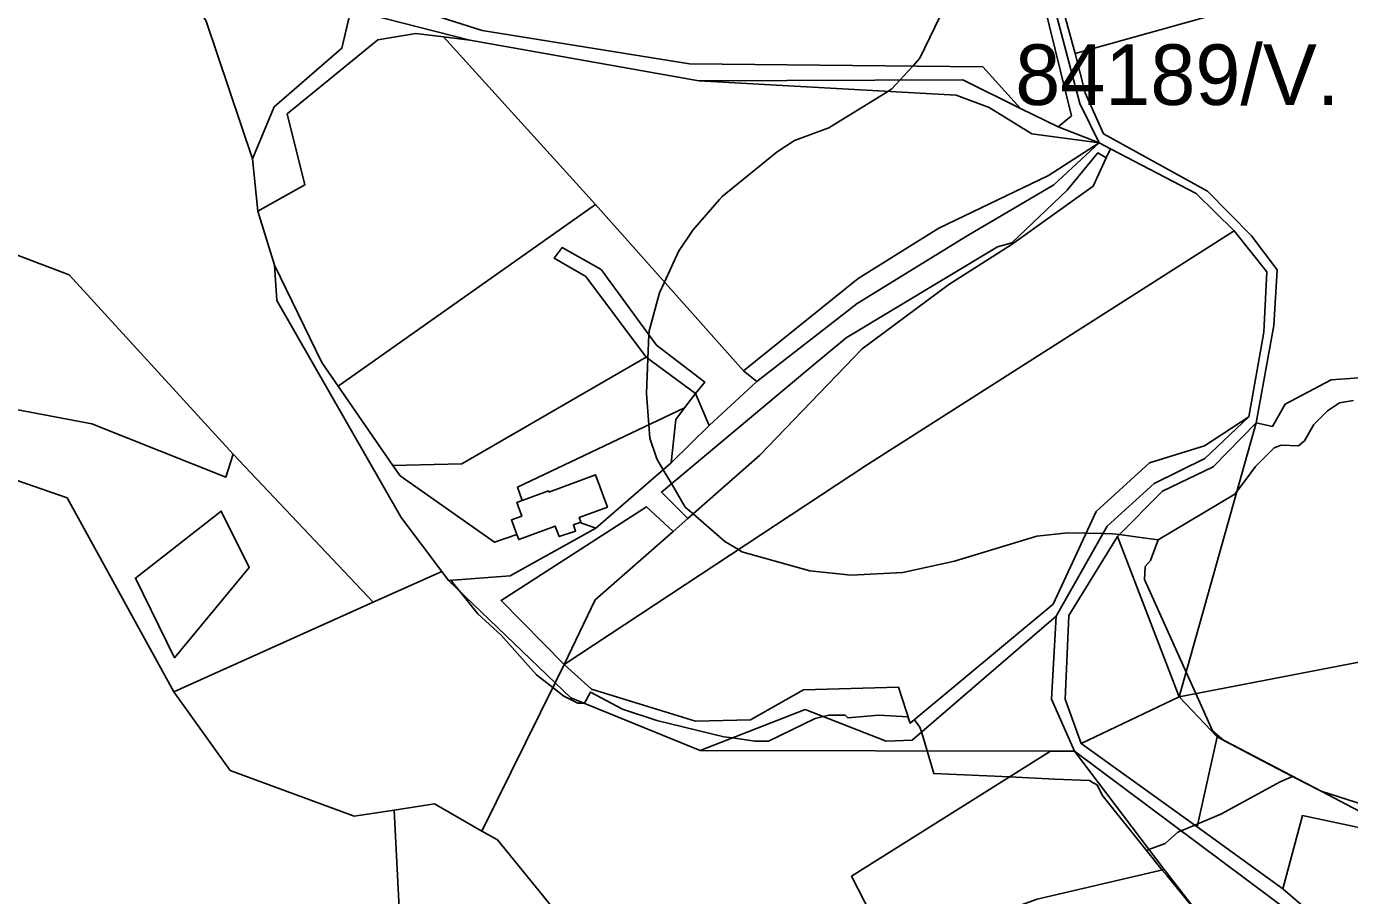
# Model space of a CAD drawing. Extents: x -477304 to -465429, y -1159113 to -1149210.
# Drawn here: x -473585.5 to -473257.7, y -1151991.1 to -1151775.8 of the extents above; entities that cross this region are included whole.
import ezdxf

# ---------------------------------------------------------------- set-up
doc = ezdxf.new("R2010")
doc.units = 0
for name, color, linetype in [('BPEJ_s', 7, 'Continuous'), ('orna_s', 7, 'Continuous'), ('ostatni_s', 7, 'Continuous'), ('PUPFL_s', 7, 'Continuous'), ('trav_porost_s', 7, 'Continuous'), ('zahrada_s', 7, 'Continuous')]:
    doc.layers.add(name, color=color, linetype=linetype)

msp = doc.modelspace()

# ---------------------------------------------------------------- linework, layer by layer
at = {"layer": 'BPEJ_s'}
for points in [[(-473318.95, -1151966.22), (-473320.23, -1151963.66), (-473321.23, -1151963.11), (-473322.15, -1151962.6), (-473330.72, -1151962.21), (-473341.97, -1151961.7), (-473360.68, -1151960.86), (-473362.37, -1151955.23), (-473363.78, -1151950.54), (-473364.13, -1151949.38), (-473365.56, -1151947.47), (-473366.6, -1151948.33), (-473367.1, -1151946.77), (-473374.35, -1151946.4), (-473382.03, -1151947.04), (-473382.67, -1151946.4), (-473386.71, -1151946.4), (-473388.1, -1151946.75), (-473390.12, -1151947.25), (-473401.63, -1151952.79), (-473405.04, -1151952.79), (-473410.59, -1151952.02), (-473412.71, -1151951.73), (-473429.33, -1151947.68), (-473437.85, -1151944.91), (-473445.74, -1151940.65), (-473447.23, -1151943.42), (-473447.35, -1151943.42), (-473448.93, -1151943.42), (-473452.34, -1151941.71), (-473455.1, -1151939.56), (-473459.16, -1151936.39), (-473467.9, -1151926.59), (-473473.65, -1151921.26), (-473478.31, -1151915.54), (-473479.6, -1151913.95), (-473480.4, -1151912.96), (-473480.95, -1151913), (-473482.62, -1151910.79), (-473492.7, -1151897.44), (-473523.44, -1151843.64), (-473524.05, -1151834.94), (-473528.15, -1151821.56), (-473529.54, -1151808.6), (-473524.15, -1151795.66), (-473507.39, -1151781.2), (-473505.66, -1151773.88)], [(-473492.7, -1151897.44), (-473523.44, -1151843.64), (-473524.05, -1151834.94), (-473528.15, -1151821.56), (-473529.54, -1151808.6), (-473524.15, -1151795.66), (-473507.39, -1151781.2), (-473505.66, -1151773.88)], [(-473359.23, -1151773.38), (-473364.13, -1151783.61), (-473365.94, -1151785.59), (-473369.15, -1151789.09), (-473371.16, -1151791.28), (-473372.13, -1151791.88), (-473386.71, -1151800.87), (-473395.24, -1151804.07), (-473399.5, -1151806.84), (-473413.14, -1151817.92), (-473413.76, -1151818.63), (-473420.38, -1151826.23), (-473424, -1151831.55), (-473427.46, -1151839.09), (-473428.69, -1151841.78), (-473431.25, -1151851.16), (-473431.29, -1151852.15), (-473431.53, -1151858), (-473431.89, -1151866.71), (-473431.29, -1151874.46), (-473431.03, -1151877.79), (-473429.33, -1151882.9), (-473427.75, -1151885.59), (-473425.72, -1151889.04), (-473422.3, -1151894.84), (-473420.34, -1151896.54), (-473412.5, -1151903.36), (-473409.11, -1151905.39), (-473408.23, -1151905.92), (-473391.4, -1151910.6), (-473381.17, -1151911.67), (-473368.39, -1151911.03), (-473355.6, -1151908.26), (-473335.15, -1151902.08), (-473327.48, -1151901.23), (-473322.94, -1151901.32), (-473318.76, -1151901.4), (-473316.4, -1151901.44), (-473314.7, -1151901.67), (-473310.06, -1151902.3), (-473305.08, -1151902.98), (-473307.02, -1151908.05), (-473308.3, -1151909.54), (-473308.51, -1151912.74), (-473298.2, -1151935.72), (-473295.81, -1151941.03), (-473291.68, -1151950.24), (-473288.87, -1151952.66), (-473281.02, -1151956.75), (-473271.81, -1151961.56), (-473274.91, -1151962.89), (-473283.04, -1151967.35), (-473289.55, -1151970.91), (-473295.31, -1151973.33), (-473296.03, -1151973.63), (-473299.38, -1151975.03), (-473300.2, -1151975.38), (-473303.4, -1151978.15), (-473307.39, -1151979.69), (-473307.72, -1151979.81), (-473308.03, -1151979.93), (-473318.95, -1151966.22)], [(-473256.74, -1151868.41), (-473260.15, -1151869.05), (-473263.13, -1151870.97), (-473266.54, -1151874.38), (-473268.88, -1151878.43), (-473270.37, -1151879.71), (-473274.64, -1151879.5), (-473276.34, -1151880.13), (-473281.03, -1151884.82), (-473283.35, -1151887.92), (-473285.64, -1151890.98), (-473286.14, -1151891.64), (-473305.08, -1151902.98), (-473310.06, -1151902.3), (-473314.7, -1151901.67), (-473316.4, -1151901.44), (-473318.76, -1151901.4), (-473322.94, -1151901.32), (-473327.48, -1151901.23), (-473335.15, -1151902.08), (-473355.6, -1151908.26), (-473368.39, -1151911.03), (-473381.17, -1151911.67), (-473391.4, -1151910.6), (-473408.23, -1151905.92), (-473409.11, -1151905.39), (-473412.5, -1151903.36), (-473420.34, -1151896.54), (-473422.3, -1151894.84), (-473425.72, -1151889.04), (-473427.75, -1151885.59), (-473429.33, -1151882.9), (-473431.03, -1151877.79), (-473431.29, -1151874.46), (-473431.89, -1151866.71), (-473431.53, -1151858), (-473431.29, -1151852.15), (-473431.25, -1151851.16), (-473428.69, -1151841.78), (-473427.46, -1151839.09), (-473424, -1151831.55), (-473420.38, -1151826.23), (-473413.76, -1151818.63), (-473413.14, -1151817.92), (-473399.5, -1151806.84), (-473395.24, -1151804.07), (-473386.71, -1151800.87), (-473372.13, -1151791.88), (-473371.16, -1151791.28), (-473369.15, -1151789.09), (-473365.94, -1151785.59), (-473364.13, -1151783.61), (-473359.23, -1151773.38)], [(-473242.27, -1151976.99), (-473264.75, -1151965.25), (-473271.81, -1151961.56), (-473281.02, -1151956.75), (-473288.87, -1151952.66), (-473291.68, -1151950.24), (-473295.81, -1151941.03), (-473298.2, -1151935.72), (-473308.51, -1151912.74), (-473308.3, -1151909.54), (-473307.02, -1151908.05), (-473305.08, -1151902.98), (-473286.14, -1151891.64), (-473285.64, -1151890.98), (-473283.35, -1151887.92), (-473281.03, -1151884.82), (-473276.34, -1151880.13), (-473274.64, -1151879.5), (-473270.37, -1151879.71), (-473268.88, -1151878.43), (-473266.54, -1151874.38), (-473263.13, -1151870.97), (-473260.15, -1151869.05), (-473256.74, -1151868.41)], [(-473293.8, -1151997.3), (-473302.91, -1151986.19), (-473304.09, -1151984.75), (-473308.03, -1151979.93), (-473318.95, -1151966.22), (-473320.23, -1151963.66), (-473321.23, -1151963.11), (-473322.15, -1151962.6), (-473330.72, -1151962.21), (-473341.97, -1151961.7), (-473360.68, -1151960.86), (-473362.37, -1151955.23), (-473363.78, -1151950.54), (-473364.13, -1151949.38), (-473365.56, -1151947.47), (-473366.6, -1151948.33), (-473367.1, -1151946.77), (-473374.35, -1151946.4), (-473382.03, -1151947.04), (-473382.67, -1151946.4), (-473386.71, -1151946.4), (-473388.1, -1151946.75), (-473390.12, -1151947.25), (-473401.63, -1151952.79), (-473405.04, -1151952.79), (-473410.59, -1151952.02), (-473412.71, -1151951.73), (-473429.33, -1151947.68), (-473437.85, -1151944.91), (-473445.74, -1151940.65), (-473447.23, -1151943.42), (-473447.35, -1151943.42), (-473448.93, -1151943.42), (-473452.34, -1151941.71), (-473455.1, -1151939.56), (-473459.16, -1151936.39), (-473467.9, -1151926.59), (-473473.65, -1151921.26), (-473478.31, -1151915.54), (-473479.6, -1151913.95), (-473480.4, -1151912.96), (-473480.95, -1151913), (-473482.62, -1151910.79), (-473492.7, -1151897.44)], [(-473293.8, -1151997.3), (-473302.91, -1151986.19), (-473304.09, -1151984.75), (-473308.03, -1151979.93), (-473307.72, -1151979.81), (-473307.39, -1151979.69), (-473303.4, -1151978.15), (-473300.2, -1151975.38), (-473299.38, -1151975.03), (-473296.03, -1151973.63), (-473295.31, -1151973.33), (-473289.55, -1151970.91), (-473283.04, -1151967.35), (-473274.91, -1151962.89), (-473271.81, -1151961.56), (-473264.75, -1151965.25), (-473242.27, -1151976.99), (-473221.82, -1151987.67), (-473192.25, -1152003.1)]]:
    msp.add_lwpolyline(points, dxfattribs=at)
at = {"layer": 'orna_s'}
msp.add_lwpolyline([(-473489.03, -1151777.52), (-473482.16, -1151778.37), (-473444.55, -1151819.89), (-473508.32, -1151864.88), (-473512.35, -1151859.02), (-473524.05, -1151834.94), (-473528.15, -1151821.56), (-473516.54, -1151815.04), (-473520.92, -1151797.46), (-473498.44, -1151779.11)], close=True, dxfattribs=at)
at = {"layer": 'ostatni_s'}
for points in [[(-473271.05, -1151996.18), (-473325.82, -1151955.29), (-473331.53, -1151942.43), (-473330.42, -1151921.83), (-473317.71, -1151899.55), (-473306.07, -1151888.96), (-473293.57, -1151882.8), (-473282.68, -1151872.48), (-473278.93, -1151851.55), (-473278.17, -1151836.6), (-473286.25, -1151826.41), (-473295.7, -1151817.2), (-473316.95, -1151806.1), (-473319.76, -1151804.63), (-473324.51, -1151794.89), (-473330.59, -1151772.12)], [(-473328, -1151774.06), (-473325.64, -1151782.49), (-473323.22, -1151792.22), (-473318.65, -1151802.41), (-473292.86, -1151816.57), (-473281.95, -1151827.67), (-473275.6, -1151836.08), (-473276.44, -1151849.85), (-473280.86, -1151873.94), (-473291.51, -1151884.86), (-473304.08, -1151890.88), (-473315.16, -1151902.14), (-473327.24, -1151921.68), (-473328.15, -1151942.41), (-473324.22, -1151953.41), (-473295.47, -1151974.03), (-473274.25, -1151989.4), (-473260.59, -1152001.17)]]:
    msp.add_lwpolyline(points, dxfattribs=at)
for points in [[(-473452.27, -1151933.85), (-473454.51, -1151938.37), (-473480.95, -1151913), (-473465.67, -1151911.91), (-473444.44, -1151900.04), (-473425.8, -1151883.9), (-473416.4, -1151874.63), (-473404.57, -1151863.72), (-473379.7, -1151844.41), (-473352.41, -1151827.68), (-473330.97, -1151815.04), (-473319.76, -1151804.63), (-473316.95, -1151806.1), (-473317.96, -1151808.3), (-473320.04, -1151807.07), (-473327.7, -1151816.3), (-473341.35, -1151829.35), (-473344.93, -1151830.35), (-473382.39, -1151852.93), (-473391.63, -1151860.58), (-473428.21, -1151891.12), (-473421.66, -1151897.69), (-473425.27, -1151900.85), (-473431.89, -1151894.8), (-473467.93, -1151917.96)], [(-473295.7, -1151817.2), (-473286.25, -1151826.41), (-473377.4, -1151884.48), (-473452.27, -1151933.85), (-473444.6, -1151917.78), (-473425.27, -1151900.85), (-473421.66, -1151897.69), (-473403.77, -1151882.01), (-473378.48, -1151855.61), (-473356.94, -1151839.72), (-473341.52, -1151829.88), (-473321.2, -1151815.36), (-473317.96, -1151808.3), (-473316.95, -1151806.1)], [(-473382.39, -1151852.93), (-473344.93, -1151830.35), (-473341.35, -1151829.35), (-473327.7, -1151816.3), (-473320.04, -1151807.07), (-473317.96, -1151808.3), (-473321.2, -1151815.36), (-473341.52, -1151829.88), (-473356.94, -1151839.72), (-473378.48, -1151855.61), (-473403.77, -1151882.01), (-473421.66, -1151897.69), (-473428.21, -1151891.12), (-473391.63, -1151860.58)], [(-473444.44, -1151900.04), (-473448.44, -1151898.68), (-473448.14, -1151898.57), (-473448.55, -1151897.45), (-473441.57, -1151894.87), (-473444.53, -1151886.85), (-473456.06, -1151891.11), (-473456.16, -1151890.83), (-473462.7, -1151893.25), (-473463.83, -1151889.92), (-473422.46, -1151870.26), (-473424.61, -1151873.14), (-473425.8, -1151883.9)], [(-473454.49, -1151899.53), (-473463.54, -1151902.88), (-473464, -1151901.62), (-473465.34, -1151898), (-473462.81, -1151897.07), (-473464.04, -1151893.74), (-473462.7, -1151893.25), (-473456.16, -1151890.83), (-473456.06, -1151891.11), (-473444.53, -1151886.85), (-473441.57, -1151894.87), (-473448.55, -1151897.45), (-473448.14, -1151898.57), (-473448.44, -1151898.68), (-473450.01, -1151899.26), (-473449.45, -1151900.79), (-473453.52, -1151902.16)], [(-473444.6, -1151917.78), (-473452.27, -1151933.85), (-473467.93, -1151917.96), (-473431.89, -1151894.8), (-473425.27, -1151900.85)], [(-473330.42, -1151921.83), (-473331.53, -1151942.43), (-473325.82, -1151955.29), (-473331.76, -1151955.28), (-473418.58, -1151955.14), (-473392.59, -1151945), (-473372.54, -1151952.8), (-473366.1, -1151952.54)], [(-473295.47, -1151974.03), (-473324.22, -1151953.41), (-473299.91, -1151941.82), (-473290.53, -1151951.79)]]:
    msp.add_lwpolyline(points, close=True, dxfattribs=at)
at = {"layer": 'PUPFL_s'}
for points in [[(-473648.94, -1151689.05), (-473558.55, -1151746.13), (-473540.97, -1151774.47), (-473529.54, -1151808.6), (-473528.15, -1151821.56), (-473524.05, -1151834.94), (-473523.44, -1151843.64), (-473492.7, -1151897.44), (-473482.62, -1151910.79), (-473499.58, -1151918.4), (-473534.27, -1151881.77), (-473574.89, -1151837.32), (-473653.84, -1151807.45)], [(-473505.14, -1151771.67), (-473507.39, -1151781.2), (-473524.15, -1151795.66), (-473529.54, -1151808.6), (-473540.97, -1151774.47)]]:
    msp.add_lwpolyline(points, dxfattribs=at)
for points in [[(-473653.84, -1151807.45), (-473574.89, -1151837.32), (-473534.27, -1151881.77), (-473536.12, -1151887.45), (-473569.34, -1151874.19), (-473625.69, -1151863.61), (-473653.99, -1151833.06), (-473663.08, -1151830.47), (-473664.02, -1151832.47), (-473674.66, -1151839.23), (-473683.52, -1151825.75), (-473673.94, -1151812.17), (-473664.74, -1151808.52)], [(-473630.74, -1151873.38), (-473647.02, -1151861.33), (-473650.16, -1151855.86), (-473657.27, -1151834.51), (-473664.02, -1151832.47), (-473663.08, -1151830.47), (-473653.99, -1151833.06), (-473625.69, -1151863.61), (-473569.34, -1151874.19), (-473536.12, -1151887.45), (-473534.27, -1151881.77), (-473499.58, -1151918.4), (-473548.97, -1151940.57), (-473575.46, -1151892.55)], [(-473572.02, -1152070.07), (-473581.08, -1152065.04), (-473596.42, -1152033.22), (-473609.81, -1151992.89), (-473612.38, -1151932.42), (-473614.77, -1151919.18), (-473633.93, -1151893.29), (-473650.05, -1151869.36), (-473660.09, -1151847.15), (-473664.02, -1151832.47), (-473657.27, -1151834.51), (-473650.16, -1151855.86), (-473647.02, -1151861.33), (-473630.74, -1151873.38), (-473575.46, -1151892.55), (-473548.97, -1151940.57), (-473535, -1151960.08), (-473504.28, -1151971.44), (-473494.39, -1151969.93), (-473487.21, -1152110.52), (-473532.12, -1152088.76), (-473553.07, -1152078.81)], [(-473254.17, -1151862.74), (-473251.01, -1151888.51), (-473229.38, -1151888.46), (-473206.43, -1151920.06), (-473220.72, -1151926.56), (-473299.91, -1151941.82), (-473280.86, -1151873.94), (-473276.82, -1151874.88), (-473273.63, -1151869.31), (-473262.25, -1151863.32)], [(-473144.33, -1151928.53), (-473141.39, -1151927.28), (-473137.06, -1151935.8), (-473138.38, -1151941.48), (-473159.32, -1151941.3), (-473225.59, -1151977.74), (-473264.75, -1151965.25), (-473290.53, -1151951.79), (-473299.91, -1151941.82), (-473220.72, -1151926.56), (-473206.43, -1151920.06), (-473195.25, -1151909.93), (-473183.25, -1151882.43), (-473170.9, -1151863.31), (-473170.57, -1151865.08), (-473164.92, -1151879.56), (-473169.95, -1151882.78), (-473166.63, -1151897.4), (-473156.52, -1151918.51), (-473148.87, -1151919.86)], [(-473392.97, -1151940.12), (-473369.44, -1151939.49), (-473366.6, -1151948.33), (-473331.12, -1151918.92), (-473320.44, -1151895.95), (-473307.24, -1151883.87), (-473293.6, -1151879.63), (-473282.68, -1151872.48), (-473293.57, -1151882.8), (-473306.07, -1151888.96), (-473317.71, -1151899.55), (-473330.42, -1151921.83), (-473366.1, -1151952.54), (-473372.54, -1151952.8), (-473392.59, -1151945), (-473418.58, -1151955.14), (-473450.66, -1151942.07), (-473454.51, -1151938.37), (-473452.27, -1151933.85), (-473445.54, -1151939.91), (-473419.72, -1151947.88), (-473406.08, -1151947.56)], [(-473315.16, -1151902.14), (-473304.08, -1151890.88), (-473291.51, -1151884.86), (-473280.86, -1151873.94), (-473299.91, -1151941.82)], [(-473530.3, -1151909.78), (-473537.23, -1151895.84), (-473558.51, -1151912.42), (-473548.84, -1151932.18)], [(-473548.84, -1151932.18), (-473558.51, -1151912.42), (-473537.23, -1151895.84), (-473530.3, -1151909.78)], [(-473484.38, -1151968.37), (-473494.39, -1151969.93), (-473504.28, -1151971.44), (-473535, -1151960.08), (-473548.97, -1151940.57), (-473499.58, -1151918.4), (-473482.62, -1151910.79), (-473480.95, -1151913), (-473454.51, -1151938.37), (-473472.72, -1151975.15)], [(-473441.86, -1152010.39), (-473468.81, -1151977.28), (-473472.72, -1151975.15), (-473454.51, -1151938.37), (-473450.66, -1151942.07), (-473418.58, -1151955.14), (-473331.76, -1151955.28), (-473381.06, -1151986.29), (-473371.46, -1152005.07), (-473335.07, -1151991.97), (-473303.64, -1151984.65), (-473260.74, -1152039.83), (-473243.61, -1152054.35), (-473243.35, -1152058.61), (-473252.27, -1152059.63), (-473299.38, -1151998.09), (-473327.76, -1151998.99), (-473396.38, -1152021.22), (-473418.35, -1152020.51)], [(-473242.27, -1151976.99), (-473264.75, -1151965.25), (-473225.59, -1151977.74), (-473159.32, -1151941.3), (-473138.38, -1151941.48), (-473156.17, -1152018.16), (-473159.84, -1152016.68), (-473188.85, -1152004.88), (-473221.82, -1151987.67), (-473217.3, -1151982.28)], [(-473325.82, -1151955.29), (-473303.64, -1151984.65), (-473335.07, -1151991.97), (-473371.46, -1152005.07), (-473381.06, -1151986.29), (-473331.76, -1151955.28)], [(-473253.29, -1152017.44), (-473245.92, -1152035.17), (-473238.83, -1152041.52), (-473236.06, -1152041.67), (-473229.16, -1152038.29), (-473220.32, -1152050.88), (-473243.61, -1152054.35), (-473260.74, -1152039.83), (-473303.64, -1151984.65), (-473325.82, -1151955.29), (-473271.05, -1151996.18), (-473270.98, -1152006.2)], [(-473275.59, -1152062.68), (-473288.18, -1152060.16), (-473333.65, -1152071.67), (-473487.21, -1152110.52), (-473494.39, -1151969.93), (-473484.38, -1151968.37), (-473472.72, -1151975.15), (-473468.81, -1151977.28), (-473441.86, -1152010.39), (-473418.35, -1152020.51), (-473396.38, -1152021.22), (-473327.76, -1151998.99), (-473299.38, -1151998.09), (-473252.27, -1152059.63)]]:
    msp.add_lwpolyline(points, close=True, dxfattribs=at)
at = {"layer": 'trav_porost_s'}
for points in [[(-473326.57, -1151797.93), (-473333.4, -1151770.44), (-473345.39, -1151744.27), (-473348.86, -1151744.21), (-473364.7, -1151703.35), (-473362.18, -1151692.84), (-473342.39, -1151743.2), (-473330.59, -1151772.12), (-473324.51, -1151794.89), (-473319.76, -1151804.63), (-473329.89, -1151800.66)], [(-473326.57, -1151797.93), (-473329.89, -1151800.66), (-473339.24, -1151796.07), (-473348.58, -1151785.75), (-473421.24, -1151785.08), (-473472.58, -1151776.79), (-473489.28, -1151771.53), (-473506.31, -1151760.94), (-473508.78, -1151763.23), (-473522.37, -1151749.77), (-473501.7, -1151731.57), (-473493.35, -1151729.9), (-473481.55, -1151731.28), (-473464.5, -1151725.02), (-473452.67, -1151725.23), (-473438.11, -1151743.94), (-473404.4, -1151729.21), (-473393.58, -1151730.57), (-473380.76, -1151720.83), (-473370.82, -1151705.71), (-473364.7, -1151703.35), (-473348.86, -1151744.21), (-473345.39, -1151744.27), (-473333.4, -1151770.44)], [(-473452.67, -1151725.23), (-473464.5, -1151725.02), (-473481.55, -1151731.28), (-473493.35, -1151729.9), (-473501.7, -1151731.57), (-473522.37, -1151749.77), (-473508.78, -1151763.23), (-473506.31, -1151760.94), (-473489.28, -1151771.53), (-473472.58, -1151776.79), (-473421.24, -1151785.08), (-473348.58, -1151785.75), (-473339.24, -1151796.07), (-473353.54, -1151789.05), (-473418.91, -1151789.22), (-473475.69, -1151779.17), (-473505.14, -1151771.67), (-473529, -1151750.53), (-473504.84, -1151728.37), (-473492.38, -1151725.49), (-473482.6, -1151726.37), (-473466.2, -1151721.72), (-473455, -1151722.23)], [(-473238.22, -1151752.28), (-473236.4, -1151757.54), (-473325.64, -1151782.49), (-473328, -1151774.06), (-473333.65, -1151753.95), (-473330.58, -1151745), (-473325.36, -1151749.78), (-473318.17, -1151761.7), (-473309.66, -1151772.74), (-473287.54, -1151771.39)], [(-473273.63, -1151869.31), (-473276.82, -1151874.88), (-473280.86, -1151873.94), (-473276.44, -1151849.85), (-473275.6, -1151836.08), (-473281.95, -1151827.67), (-473292.86, -1151816.57), (-473318.65, -1151802.41), (-473323.22, -1151792.22), (-473325.64, -1151782.49), (-473236.4, -1151757.54), (-473234.3, -1151758.06), (-473155.65, -1151777.73), (-473154.4, -1151780.4), (-473146.78, -1151787.44), (-473162.54, -1151786.82), (-473204.91, -1151796.37), (-473220.48, -1151802.28), (-473237.75, -1151811.8), (-473231.13, -1151837.48), (-473229.38, -1151888.46), (-473251.01, -1151888.51), (-473254.17, -1151862.74), (-473262.25, -1151863.32)], [(-473524.15, -1151795.66), (-473507.39, -1151781.2), (-473505.14, -1151771.67), (-473475.69, -1151779.17), (-473482.16, -1151778.37), (-473489.03, -1151777.52), (-473498.44, -1151779.11), (-473520.92, -1151797.46), (-473516.54, -1151815.04), (-473528.15, -1151821.56), (-473529.54, -1151808.6)], [(-473444.55, -1151819.89), (-473482.16, -1151778.37), (-473475.69, -1151779.17), (-473418.91, -1151789.22), (-473355.2, -1151792.84), (-473347, -1151795.87), (-473336.44, -1151802.42), (-473319.76, -1151804.63), (-473332.31, -1151812.69), (-473359.48, -1151825.77), (-473379.42, -1151838.26), (-473407.89, -1151861.08)], [(-473329.89, -1151800.66), (-473319.76, -1151804.63), (-473336.44, -1151802.42), (-473347, -1151795.87), (-473355.2, -1151792.84), (-473418.91, -1151789.22), (-473353.54, -1151789.05), (-473339.24, -1151796.07)], [(-473352.41, -1151827.68), (-473379.7, -1151844.41), (-473404.57, -1151863.72), (-473407.89, -1151861.08), (-473379.42, -1151838.26), (-473359.48, -1151825.77), (-473332.31, -1151812.69), (-473319.76, -1151804.63), (-473330.97, -1151815.04)], [(-473417.46, -1151863.87), (-473429.42, -1151854.7), (-473443.1, -1151836), (-473452.8, -1151830.56), (-473454.74, -1151833.21), (-473446.92, -1151837.76), (-473431.98, -1151857.67), (-473450.42, -1151868.37), (-473477.65, -1151884.16), (-473494.76, -1151884.57), (-473508.32, -1151864.88), (-473444.55, -1151819.89), (-473407.89, -1151861.08), (-473404.57, -1151863.72), (-473416.4, -1151874.63), (-473419.78, -1151866.67)], [(-473278.93, -1151851.55), (-473282.68, -1151872.48), (-473293.6, -1151879.63), (-473307.24, -1151883.87), (-473320.44, -1151895.95), (-473331.12, -1151918.92), (-473366.6, -1151948.33), (-473369.44, -1151939.49), (-473392.97, -1151940.12), (-473406.08, -1151947.56), (-473419.72, -1151947.88), (-473445.54, -1151939.91), (-473452.27, -1151933.85), (-473377.4, -1151884.48), (-473286.25, -1151826.41), (-473278.17, -1151836.6)], [(-473446.92, -1151837.76), (-473454.74, -1151833.21), (-473452.8, -1151830.56), (-473443.1, -1151836), (-473429.42, -1151854.7), (-473417.46, -1151863.87), (-473419.78, -1151866.67), (-473431.98, -1151857.67)], [(-473450.01, -1151899.26), (-473448.44, -1151898.68), (-473444.44, -1151900.04), (-473465.67, -1151911.91), (-473480.95, -1151913), (-473482.62, -1151910.79), (-473492.7, -1151897.44), (-473523.44, -1151843.64), (-473524.05, -1151834.94), (-473512.35, -1151859.02), (-473508.32, -1151864.88), (-473494.76, -1151884.57), (-473492.91, -1151887.12), (-473469.56, -1151903.53), (-473464, -1151901.62), (-473463.54, -1151902.88), (-473454.49, -1151899.53), (-473453.52, -1151902.16), (-473449.45, -1151900.79)], [(-473416.4, -1151874.63), (-473425.8, -1151883.9), (-473424.61, -1151873.14), (-473422.46, -1151870.26), (-473419.78, -1151866.67)], [(-473327.24, -1151921.68), (-473315.16, -1151902.14), (-473299.91, -1151941.82), (-473324.22, -1151953.41), (-473328.15, -1151942.41)], [(-473269.37, -1151971.25), (-473274.25, -1151989.4), (-473295.47, -1151974.03), (-473290.53, -1151951.79), (-473264.75, -1151965.25), (-473242.27, -1151976.99)], [(-473242.27, -1151976.99), (-473221.82, -1151987.67), (-473245.89, -1152016.36), (-473260.59, -1152001.17), (-473274.25, -1151989.4), (-473269.37, -1151971.25)]]:
    msp.add_lwpolyline(points, close=True, dxfattribs=at)
at = {"layer": 'zahrada_s'}
msp.add_lwpolyline([(-473422.46, -1151870.26), (-473463.83, -1151889.92), (-473462.7, -1151893.25), (-473464.04, -1151893.74), (-473462.81, -1151897.07), (-473465.34, -1151898), (-473464, -1151901.62), (-473469.56, -1151903.53), (-473492.91, -1151887.12), (-473494.76, -1151884.57), (-473477.65, -1151884.16), (-473450.42, -1151868.37), (-473431.98, -1151857.67), (-473419.78, -1151866.67)], close=True, dxfattribs=at)

# ---------------------------------------------------------------- texts
at = {"layer": 'BPEJ_s'}
msp.add_text('84189/V.', height=15, dxfattribs=at).set_placement((-473340.52, -1151795.23))

doc.saveas('drawing.dxf')
